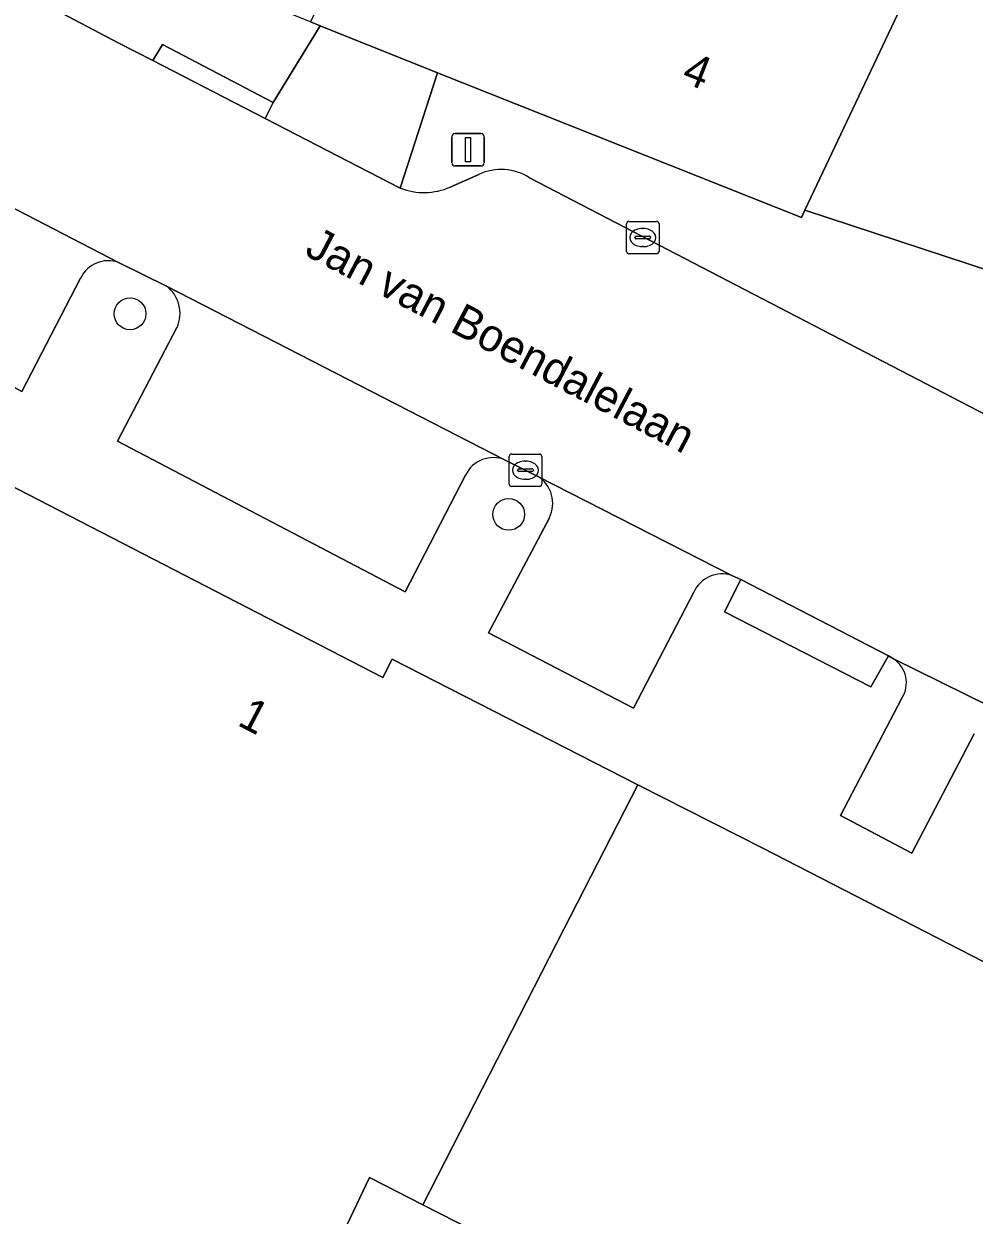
# Model space of a CAD drawing. Extents: x 160349 to 161355, y 381727 to 382854.
# Drawn here: x 160801 to 160830.29, y 382352.95 to 382389.67 of the extents above; entities that cross this region are included whole.
import ezdxf

# ---------------------------------------------------------------- set-up
doc = ezdxf.new("R2010")
doc.units = 0
for name, color, linetype in [('IMGEO_Boom', 7, 'Continuous'), ('IMGEO_Erf', 7, 'Continuous'), ('IMGEO_Kolk', 7, 'Continuous'), ('IMGEO_Lichtmast', 7, 'Continuous'), ('IMGEO_Openbare_ruimte_label', 7, 'Continuous'), ('IMGEO_Pand', 7, 'Continuous'), ('IMGEO_Pand_nummerreeks', 7, 'Continuous'), ('IMGEO_Parkeervlak_open', 7, 'Continuous'), ('IMGEO_Rijbaan_lokaal_open', 7, 'Continuous'), ('IMGEO_Voetpad_open', 7, 'Continuous')]:
    doc.layers.add(name, color=color, linetype=linetype)

msp = doc.modelspace()

# ---------------------------------------------------------------- linework, layer by layer
at = {"layer": 'IMGEO_Boom'}
for centre in [(160804.277, 382380.732), (160815.946, 382374.549)]:
    msp.add_circle(centre, 0.489, dxfattribs=at)
at = {"layer": 'IMGEO_Erf'}
for points in [[(160831.107, 382396.697), (160827.103, 382388.219), (160825.072, 382383.925), (160833.009, 382381.315)], [(160831.084, 382352.062), (160834.522, 382358.737), (160823.776, 382364.261), (160819.927, 382366.214), (160817.648, 382361.764), (160813.302, 382353.278), (160816.9, 382351.435)]]:
    msp.add_lwpolyline(points, dxfattribs=at)
at = {"layer": 'IMGEO_Kolk'}
for p, q in [((160819.575, 382382.656), (160819.575, 382383.508)), ((160819.65, 382383.582), (160820.502, 382383.582)), ((160820.576, 382383.508), (160820.576, 382382.656)), ((160819.877, 382383.125), (160820.275, 382383.125)), ((160820.063, 382383.362), (160820.088, 382383.362)), ((160819.834, 382383.076), (160819.834, 382383.088)), ((160820.272, 382383.039), (160819.874, 382383.039)), ((160820.086, 382382.802), (160820.061, 382382.802)), ((160820.318, 382383.088), (160820.318, 382383.076)), ((160820.502, 382382.582), (160819.65, 382382.582)), ((160815.961, 382375.486), (160815.961, 382376.338)), ((160816.036, 382376.412), (160816.888, 382376.412)), ((160816.449, 382376.192), (160816.474, 382376.192)), ((160816.962, 382376.338), (160816.962, 382375.486)), ((160816.22, 382375.906), (160816.22, 382375.918)), ((160816.658, 382375.869), (160816.26, 382375.869)), ((160816.263, 382375.955), (160816.661, 382375.955)), ((160816.704, 382375.918), (160816.704, 382375.906)), ((160816.888, 382375.412), (160816.036, 382375.412)), ((160816.472, 382375.632), (160816.447, 382375.632))]:
    msp.add_line(p, q, dxfattribs=at)
for points in [[(160819.575, 382382.656), (160819.575, 382383.508)], [(160819.65, 382383.582), (160820.502, 382383.582)], [(160820.576, 382383.508), (160820.576, 382382.656)], [(160820.502, 382382.582), (160819.65, 382382.582)], [(160815.961, 382375.486), (160815.961, 382376.338)], [(160816.036, 382376.412), (160816.888, 382376.412)], [(160816.962, 382376.338), (160816.962, 382375.486)], [(160816.888, 382375.412), (160816.036, 382375.412)]]:
    msp.add_lwpolyline(points, dxfattribs=at)
for centre, radius, start, end in [((160819.652, 382383.506), 0.0765, 91.552, 178.448), ((160819.652, 382383.506), 0.0765, 91.552, 178.448), ((160820.5, 382383.506), 0.0765, 1.552, 88.448), ((160820.5, 382383.506), 0.0765, 1.552, 88.448), ((160819.874, 382383.085), 0.0403, 85.8775, 175.7526), ((160820.279, 382383.087), 0.0386, 1.7309, 96.639), ((160819.871, 382383.075), 0.0366, 178.938, 274.7102), ((160820.275, 382383.082), 0.043, 264.8664, 352.4533), ((160819.652, 382382.658), 0.0765, 181.552, 268.448), ((160819.652, 382382.658), 0.0765, 181.552, 268.448), ((160820.5, 382382.658), 0.0765, 271.552, 358.448), ((160820.5, 382382.658), 0.0765, 271.552, 358.448), ((160816.038, 382376.336), 0.0765, 91.552, 178.448), ((160816.038, 382376.336), 0.0765, 91.552, 178.448), ((160816.886, 382376.336), 0.0765, 1.552, 88.448), ((160816.886, 382376.336), 0.0765, 1.552, 88.448), ((160816.26, 382375.915), 0.0403, 85.8775, 175.7526), ((160816.257, 382375.905), 0.0366, 178.938, 274.7102), ((160816.661, 382375.912), 0.043, 264.8664, 352.4533), ((160816.665, 382375.917), 0.0386, 1.7309, 96.639), ((160816.038, 382375.488), 0.0765, 181.552, 268.448), ((160816.038, 382375.488), 0.0765, 181.552, 268.448), ((160816.886, 382375.488), 0.0765, 271.552, 358.448), ((160816.886, 382375.488), 0.0765, 271.552, 358.448)]:
    msp.add_arc(centre, radius, start, end, dxfattribs=at)
for centre, major_axis, ratio, start_param, end_param in [((160820.062, 382383.082), (-0.387, 0.002), 0.722429, 4.712389, 7.853982), ((160820.087, 382383.082), (-0.39, 0.002), 0.717154, 1.570796, 4.712389), ((160816.448, 382375.912), (-0.387, 0.002), 0.722429, 4.712389, 7.853982), ((160816.473, 382375.912), (-0.39, 0.002), 0.717154, 1.570796, 4.712389)]:
    msp.add_ellipse(centre, major_axis=major_axis, ratio=ratio, start_param=start_param, end_param=end_param, dxfattribs=at)
at = {"layer": 'IMGEO_Lichtmast'}
for p, q in [((160814.195, 382385.388), (160814.195, 382386.188)), ((160814.195, 382386.188), (160814.195, 382385.388)), ((160814.295, 382386.288), (160815.085, 382386.288)), ((160815.085, 382386.288), (160814.295, 382386.288)), ((160815.185, 382386.188), (160815.185, 382385.388)), ((160815.185, 382385.388), (160815.185, 382386.188)), ((160815.085, 382385.288), (160814.295, 382385.288)), ((160814.295, 382385.288), (160815.085, 382385.288))]:
    msp.add_line(p, q, dxfattribs=at)
msp.add_lwpolyline([(160814.615, 382386.163), (160814.765, 382386.163), (160814.765, 382385.413), (160814.615, 382385.413), (160814.615, 382386.163)], dxfattribs=at)
for centre, start, end in [((160814.295, 382386.188), 90, 180), ((160814.295, 382386.188), 90, 180), ((160815.085, 382386.188), 0, 90), ((160815.085, 382386.188), 360, 90), ((160814.295, 382385.388), 180, 270), ((160814.295, 382385.388), 180, 270), ((160815.085, 382385.388), 270, 0), ((160815.085, 382385.388), 270, 0)]:
    msp.add_arc(centre, 0.1, start, end, dxfattribs=at)
at = {"layer": 'IMGEO_Pand'}
for points in [[(160831.107, 382396.697), (160833.248, 382401.214), (160834.128, 382403.076), (160830.372, 382404.911), (160831.988, 382408.217), (160827.496, 382410.413), (160825.877, 382407.103), (160822.041, 382408.979), (160819.998, 382404.801), (160823.833, 382402.925), (160818.61, 382392.247), (160815.889, 382393.33), (160816.23, 382394.187), (160812.62, 382395.623), (160809.834, 382389.732), (160810.129, 382389.606), (160813.753, 382388.163), (160824.965, 382383.698), (160825.072, 382383.925), (160827.103, 382388.219)], [(160800.669, 382350.981), (160808.311, 382347.085), (160811.658, 382354.12), (160813.302, 382353.278), (160817.648, 382361.764), (160819.927, 382366.214), (160812.35, 382370.094), (160812.061, 382369.528), (160798.877, 382376.326), (160788.986, 382356.937)], [(160813.302, 382353.278), (160811.658, 382354.12), (160808.311, 382347.085), (160813.558, 382344.41), (160813.7, 382344.709), (160814.216, 382345.793), (160816.9, 382351.435)]]:
    msp.add_lwpolyline(points, close=True, dxfattribs=at)
at = {"layer": 'IMGEO_Parkeervlak_open'}
for points in [[(160803.917, 382382.318), (160800.225, 382384.222)], [(160800.514, 382382.982), (160798.699, 382379.56), (160800.092, 382378.799), (160800.936, 382378.337), (160802.752, 382381.834)], [(160815.833, 382376.227), (160805.403, 382381.588)], [(160805.722, 382380.312), (160803.886, 382376.809), (160812.752, 382372.165), (160814.616, 382375.762)], [(160822.824, 382372.668), (160816.846, 382375.72)], [(160817.197, 382374.45), (160815.319, 382370.897), (160819.791, 382368.579), (160821.645, 382372.152)], [(160831.471, 382368.287), (160827.802, 382370.103)], [(160828.063, 382368.887), (160826.17, 382365.274), (160828.371, 382364.109), (160830.288, 382367.791)]]:
    msp.add_lwpolyline(points, dxfattribs=at)
for centre, radius, start, end in [((160803.609, 382381.415), 0.954, 71.173, 153.948), ((160804.75, 382380.747), 1.065, 335.9095, 52.163), ((160815.467, 382375.36), 0.941, 67.1256, 154.6968), ((160816.315, 382374.89), 0.986, 333.5016, 57.3977), ((160822.522, 382371.754), 0.963, 71.7114, 155.5627), ((160827.303, 382369.36), 0.895, 328.1278, 56.1003)]:
    msp.add_arc(centre, radius, start, end, dxfattribs=at)
at = {"layer": 'IMGEO_Rijbaan_lokaal_open'}
for points in [[(160812.604, 382384.607), (160808.435, 382386.755), (160804.977, 382388.537), (160803.93, 382389.076), (160799.992, 382391.149), (160799.029, 382391.534), (160798.24, 382391.769)], [(160815.02, 382385.028), (160814.138, 382384.638)], [(160799.55, 382384.598), (160800.225, 382384.222), (160803.917, 382382.318), (160805.403, 382381.588), (160815.833, 382376.227), (160816.846, 382375.72), (160822.824, 382372.668), (160823.097, 382372.543), (160827.651, 382370.194), (160827.802, 382370.103), (160831.471, 382368.287), (160832.99, 382367.513), (160836.667, 382365.599), (160837.274, 382365.279), (160844.809, 382361.38), (160844.984, 382361.288), (160850.841, 382358.243), (160853.229, 382357.027), (160861.281, 382352.862), (160861.561, 382352.753)], [(160851.259, 382367.027), (160843.171, 382371.121), (160816.589, 382384.923)]]:
    msp.add_lwpolyline(points, dxfattribs=at)
for centre, radius, start, end in [((160815.709, 382383.549), 1.632, 57.361, 114.9818), ((160813.333, 382386.488), 2.018, 248.8111, 293.5043)]:
    msp.add_arc(centre, radius, start, end, dxfattribs=at)
at = {"layer": 'IMGEO_Voetpad_open'}
for points in [[(160798.765, 382392.713), (160798.24, 382391.769), (160799.029, 382391.534), (160799.992, 382391.149), (160803.93, 382389.076), (160804.977, 382388.537), (160805.278, 382389.031), (160808.687, 382387.245), (160810.129, 382389.606), (160809.834, 382389.732), (160803.944, 382392.089), (160803.701, 382391.626), (160800.911, 382393.011), (160792.85, 382397.1)], [(160865.485, 382363.027), (160862.094, 382364.207), (160850.954, 382367.718), (160831.47, 382378.308), (160833.009, 382381.315), (160825.072, 382383.925), (160824.965, 382383.698), (160813.753, 382388.163), (160812.604, 382384.607)], [(160814.138, 382384.638), (160815.02, 382385.028)], [(160816.589, 382384.923), (160843.171, 382371.121), (160851.259, 382367.027)], [(160805.403, 382381.588), (160803.917, 382382.318)], [(160802.752, 382381.834), (160800.936, 382378.337), (160800.092, 382378.799), (160798.877, 382376.326), (160812.061, 382369.528), (160812.35, 382370.094), (160819.927, 382366.214), (160823.776, 382364.261), (160834.522, 382358.737), (160840.624, 382355.601), (160855.442, 382348.219), (160856.177, 382349.769), (160851.599, 382352.248), (160853.479, 382355.802)], [(160814.616, 382375.762), (160812.752, 382372.165), (160803.886, 382376.809), (160805.722, 382380.312)], [(160816.846, 382375.72), (160815.833, 382376.227)], [(160821.645, 382372.152), (160819.791, 382368.579), (160815.319, 382370.897), (160817.197, 382374.45)], [(160827.802, 382370.103), (160827.651, 382370.194), (160827.102, 382369.237), (160822.594, 382371.549), (160823.097, 382372.543), (160822.824, 382372.668)], [(160830.288, 382367.791), (160828.371, 382364.109), (160826.17, 382365.274), (160828.063, 382368.887)]]:
    msp.add_lwpolyline(points, dxfattribs=at)
for points in [[(160812.604, 382384.607), (160813.753, 382388.163), (160810.129, 382389.606), (160808.687, 382387.245), (160808.435, 382386.755)], [(160808.687, 382387.245), (160805.278, 382389.031), (160804.977, 382388.537), (160808.435, 382386.755)], [(160823.097, 382372.543), (160822.594, 382371.549), (160827.102, 382369.237), (160827.651, 382370.194)]]:
    msp.add_lwpolyline(points, close=True, dxfattribs=at)
for centre, radius, start, end in [((160815.709, 382383.549), 1.632, 57.361, 114.9818), ((160813.333, 382386.488), 2.018, 248.8111, 293.5043), ((160803.609, 382381.415), 0.954, 71.173, 153.948), ((160804.75, 382380.747), 1.065, 335.9095, 52.163), ((160815.467, 382375.36), 0.941, 67.1256, 154.6968), ((160816.315, 382374.89), 0.986, 333.5016, 57.3977), ((160822.522, 382371.754), 0.963, 71.7114, 155.5627), ((160827.303, 382369.36), 0.895, 328.1278, 56.1003)]:
    msp.add_arc(centre, radius, start, end, dxfattribs=at)

# ---------------------------------------------------------------- texts
at = {"layer": 'IMGEO_Openbare_ruimte_label'}
msp.add_text('Jan van Boendalelaan', height=1, rotation=332.2815, dxfattribs=at).set_placement((160809.617, 382382.563))
at = {"layer": 'IMGEO_Pand_nummerreeks'}
for s, rotation, p in [('4', 338.2849, (160821.232, 382387.897)), ('1', 332.3263, (160807.548, 382368.075))]:
    msp.add_text(s, height=1, rotation=rotation, dxfattribs=at).set_placement(p)

doc.saveas('drawing.dxf')
